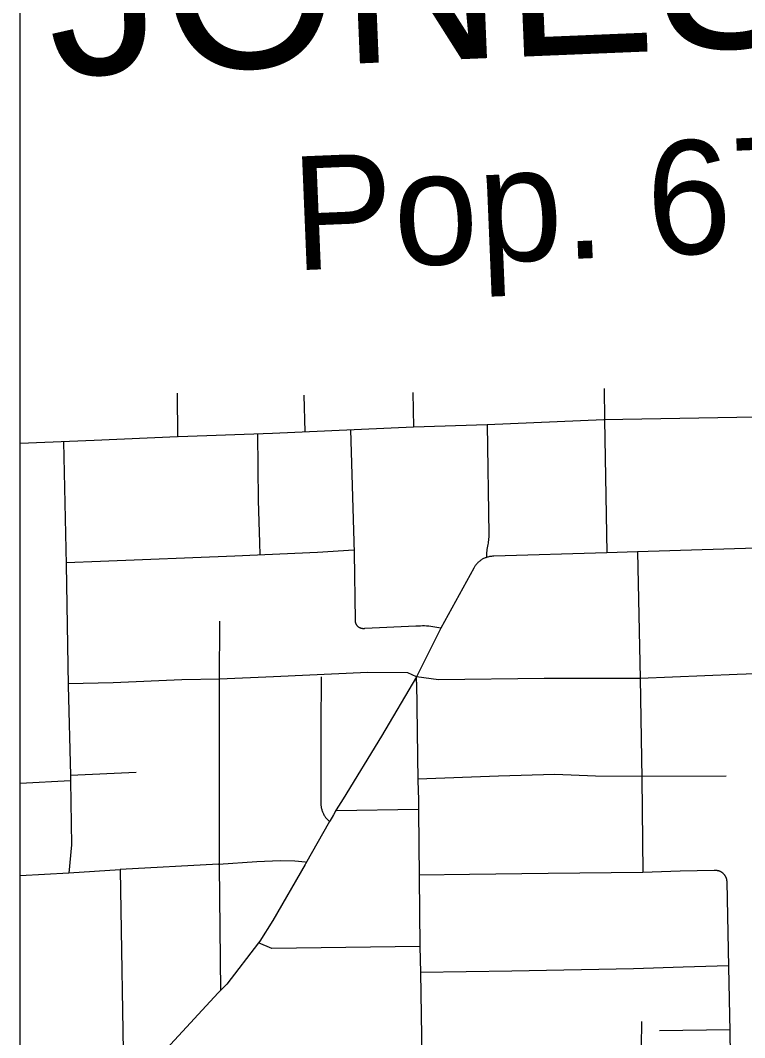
# Model space of a CAD drawing. Extents: x 309348 to 309445, y 336383 to 336484.
# Drawn here: x 309354.74 to 309355.964, y 336386.829 to 336388.548 of the extents above; entities that cross this region are included whole.
import ezdxf

# ---------------------------------------------------------------- set-up
doc = ezdxf.new("R2010")
doc.units = 0
doc.layers.add('R_Annotation', color=7, linetype='Continuous')
doc.layers.add('R_Border Notes', color=7, linetype='Continuous')

msp = doc.modelspace()

# ---------------------------------------------------------------- linework, layer by layer
at = {"layer": 'R_Annotation'}
for points in [[(309355.727, 336387.9261), (309355.7277, 336387.8732)], [(309355.0053, 336387.9182), (309355.0058, 336387.8445)], [(309355.2193, 336387.9151), (309355.221, 336387.8527)], [(309355.4036, 336387.9191), (309355.4047, 336387.8609)], [(309355.7275, 336387.8732), (309355.7267, 336387.8732), (309355.529, 336387.8649)], [(309355.9834, 336387.8776), (309355.7267, 336387.8732)], [(309355.7275, 336387.8732), (309355.7313, 336387.6486)], [(309355.4047, 336387.8609), (309355.1661, 336387.8502), (309355.0077, 336387.8445)], [(309355.2983, 336387.8562), (309355.3042, 336387.6483)], [(309355.529, 336387.8649), (309355.4047, 336387.8609)], [(309355.5291, 336387.8649), (309355.532, 336387.6798), (309355.532, 336387.6773), (309355.5319, 336387.6748), (309355.5317, 336387.6723), (309355.5315, 336387.6698), (309355.5311, 336387.6673), (309355.5307, 336387.6649), (309355.5302, 336387.6624), (309355.5296, 336387.6597), (309355.5292, 336387.657), (309355.5288, 336387.6543), (309355.5285, 336387.6516), (309355.5283, 336387.6489), (309355.5281, 336387.6462), (309355.5281, 336387.6434), (309355.5281, 336387.6407)], [(309355.0058, 336387.8445), (309354.865, 336387.8385), (309354.7401, 336387.833)], [(309355.1408, 336387.8493), (309355.1423, 336387.737), (309355.1438, 336387.6835), (309355.1443, 336387.6661), (309355.145, 336387.6448)], [(309354.8131, 336387.8362), (309354.8175, 336387.6286)], [(309355.3041, 336387.6529), (309355.2426, 336387.6492), (309355.1027, 336387.643), (309354.8759, 336387.6341), (309354.8174, 336387.6314)], [(309355.3042, 336387.6483), (309355.3059, 336387.5349), (309355.3059, 336387.5344), (309355.3059, 336387.5339), (309355.3059, 336387.5334), (309355.306, 336387.5329), (309355.3061, 336387.5324), (309355.3061, 336387.5319), (309355.3062, 336387.5314), (309355.3064, 336387.531), (309355.3065, 336387.5305), (309355.3066, 336387.53), (309355.3068, 336387.5296), (309355.307, 336387.5291), (309355.3072, 336387.5287), (309355.3074, 336387.5282), (309355.3076, 336387.5278), (309355.3079, 336387.5274), (309355.3081, 336387.5269), (309355.3084, 336387.5265), (309355.3087, 336387.5261), (309355.309, 336387.5257), (309355.3093, 336387.5254), (309355.3096, 336387.525), (309355.3099, 336387.5246), (309355.3103, 336387.5243), (309355.3106, 336387.5239), (309355.311, 336387.5236), (309355.3114, 336387.5233)], [(309355.7313, 336387.6486), (309355.5406, 336387.6426), (309355.5393, 336387.6426), (309355.538, 336387.6426), (309355.5368, 336387.6425), (309355.5355, 336387.6424), (309355.5343, 336387.6422), (309355.533, 336387.642), (309355.5318, 336387.6417), (309355.5306, 336387.6414), (309355.5293, 336387.6411), (309355.5281, 336387.6407)], [(309355.7832, 336387.6499), (309355.7313, 336387.6486)], [(309355.9839, 336387.6563), (309355.7832, 336387.6499)], [(309355.7832, 336387.6499), (309355.7881, 336387.4363)], [(309355.5281, 336387.6407), (309355.5269, 336387.6402), (309355.5257, 336387.6398), (309355.5245, 336387.6392), (309355.5233, 336387.6387), (309355.5221, 336387.6381), (309355.521, 336387.6375), (309355.5199, 336387.6368), (309355.5188, 336387.6361), (309355.5177, 336387.6353), (309355.5167, 336387.6345), (309355.5157, 336387.6337), (309355.5147, 336387.6329), (309355.5137, 336387.632), (309355.5128, 336387.631), (309355.5119, 336387.6301), (309355.511, 336387.6291), (309355.5102, 336387.6281), (309355.5094, 336387.6271), (309355.5086, 336387.626), (309355.5079, 336387.6249), (309355.5072, 336387.6238), (309355.5066, 336387.6226), (309355.451, 336387.5211)], [(309354.8175, 336387.6286), (309354.8207, 336387.4241)], [(309355.0765, 336387.5332), (309355.0764, 336387.4314)], [(309355.451, 336387.5211), (309355.4408, 336387.5231), (309355.4374, 336387.5237), (309355.4339, 336387.5242), (309355.4304, 336387.5245), (309355.4269, 336387.5248), (309355.4235, 336387.5249), (309355.42, 336387.5249), (309355.4165, 336387.5247), (309355.4085, 336387.5244), (309355.3226, 336387.5205), (309355.3221, 336387.5204), (309355.3216, 336387.5204), (309355.3211, 336387.5203), (309355.3206, 336387.5203), (309355.3201, 336387.5203), (309355.3196, 336387.5203), (309355.3191, 336387.5203), (309355.3186, 336387.5204), (309355.3182, 336387.5204), (309355.3177, 336387.5205), (309355.3172, 336387.5206), (309355.3167, 336387.5207), (309355.3162, 336387.5209), (309355.3157, 336387.521), (309355.3153, 336387.5212), (309355.3148, 336387.5213), (309355.3144, 336387.5215), (309355.3139, 336387.5217), (309355.3135, 336387.522), (309355.313, 336387.5222), (309355.3126, 336387.5225), (309355.3122, 336387.5227), (309355.3118, 336387.523), (309355.3114, 336387.5233)], [(309355.451, 336387.5211), (309355.4098, 336387.4392)], [(309355.4098, 336387.4392), (309355.395, 336387.4455), (309355.3274, 336387.4465), (309355.1682, 336387.4392), (309355.0767, 336387.4351), (309355.0132, 336387.434), (309354.8972, 336387.4288), (309354.8207, 336387.4273)], [(309355.9518, 336387.4428), (309355.7881, 336387.4363)], [(309356.0127, 336387.4452), (309355.9518, 336387.4428)], [(309355.0764, 336387.4314), (309355.0763, 336387.3585), (309355.0761, 336387.1197)], [(309355.2484, 336387.4391), (309355.2483, 336387.3545), (309355.2483, 336387.2655), (309355.2481, 336387.2258), (309355.2481, 336387.2245), (309355.2482, 336387.2231), (309355.2483, 336387.2217), (309355.2484, 336387.2204), (309355.2486, 336387.219), (309355.2489, 336387.2177), (309355.2492, 336387.2163), (309355.2495, 336387.215), (309355.2499, 336387.2137), (309355.2504, 336387.2124), (309355.2508, 336387.2111), (309355.2514, 336387.2098), (309355.2519, 336387.2085), (309355.2525, 336387.2073), (309355.2532, 336387.2061), (309355.2539, 336387.2049), (309355.2546, 336387.2038), (309355.2554, 336387.2026), (309355.2562, 336387.2015), (309355.257, 336387.2004), (309355.2579, 336387.1994), (309355.2588, 336387.1984), (309355.2598, 336387.1974), (309355.2608, 336387.1964), (309355.2618, 336387.1955), (309355.2628, 336387.1946)], [(309355.4098, 336387.4392), (309355.3507, 336387.3389), (309355.2856, 336387.233), (309355.274, 336387.2144), (309355.2692, 336387.2059)], [(309355.4099, 336387.4302), (309355.4098, 336387.4392)], [(309355.7881, 336387.4363), (309355.6254, 336387.4363), (309355.4469, 336387.434), (309355.4098, 336387.4392)], [(309355.4099, 336387.4302), (309355.4123, 336387.2638)], [(309355.7881, 336387.4363), (309355.7906, 336387.2676)], [(309354.8207, 336387.4241), (309354.8247, 336387.2723)], [(309354.936, 336387.2776), (309354.8247, 336387.2723)], [(309354.8247, 336387.2723), (309354.8249, 336387.2631)], [(309355.7906, 336387.2706), (309355.7126, 336387.2714), (309355.6437, 336387.2737), (309355.5485, 336387.2714), (309355.4122, 336387.266)], [(309355.9335, 336387.2714), (309355.7906, 336387.2706)], [(309354.8249, 336387.2631), (309354.7401, 336387.2588)], [(309354.8249, 336387.2631), (309354.8266, 336387.1552), (309354.8223, 336387.1072)], [(309355.4123, 336387.2638), (309355.413, 336387.231), (309355.4132, 336387.2128)], [(309355.7906, 336387.2676), (309355.7921, 336387.1086)], [(309355.2692, 336387.2059), (309355.2631, 336387.1951), (309355.2628, 336387.1946)], [(309355.4126, 336387.2148), (309355.2743, 336387.2124)], [(309355.4132, 336387.2128), (309355.4143, 336387.101)], [(309355.2628, 336387.1946), (309355.2219, 336387.123), (309355.2215, 336387.1222)], [(309355.075, 336387.1227), (309354.9086, 336387.1136), (309354.9086, 336387.1131)], [(309355.075, 336387.1227), (309355.1401, 336387.1272), (309355.1795, 336387.1289), (309355.2041, 336387.1279), (309355.2219, 336387.1262)], [(309355.0761, 336387.1197), (309355.0786, 336386.9092)], [(309355.2215, 336387.1222), (309355.1669, 336387.0273), (309355.1447, 336386.9923), (309355.1428, 336386.9898)], [(309354.8223, 336387.1072), (309354.7401, 336387.1028)], [(309354.9086, 336387.1131), (309354.8223, 336387.1072)], [(309354.9086, 336387.1131), (309354.9151, 336386.7392)], [(309355.7921, 336387.1086), (309355.6321, 336387.107), (309355.4993, 336387.1053), (309355.4143, 336387.1039)], [(309355.4143, 336387.101), (309355.4155, 336386.9835)], [(309355.9289, 336387.106), (309355.9285, 336387.1065), (309355.928, 336387.1069), (309355.9275, 336387.1074), (309355.927, 336387.1078), (309355.9265, 336387.1082), (309355.9259, 336387.1086), (309355.9254, 336387.1089), (309355.9248, 336387.1093), (309355.9243, 336387.1096), (309355.9237, 336387.1099), (309355.9231, 336387.1102), (309355.9225, 336387.1104), (309355.9219, 336387.1107), (309355.9213, 336387.1109), (309355.9207, 336387.1111), (309355.92, 336387.1112), (309355.9194, 336387.1114), (309355.9188, 336387.1115), (309355.9181, 336387.1116), (309355.9175, 336387.1117), (309355.9168, 336387.1118), (309355.9162, 336387.1118), (309355.9155, 336387.1118), (309355.9149, 336387.1118), (309355.9142, 336387.1118), (309355.9136, 336387.1118), (309355.9129, 336387.1117), (309355.8556, 336387.1106), (309355.7921, 336387.1086)], [(309355.9289, 336387.106), (309355.9294, 336387.1056), (309355.9298, 336387.1051), (309355.9302, 336387.1046), (309355.9306, 336387.104), (309355.931, 336387.1035), (309355.9313, 336387.1029), (309355.9316, 336387.1024), (309355.932, 336387.1018), (309355.9323, 336387.1012), (309355.9325, 336387.1006), (309355.9328, 336387.1), (309355.933, 336387.0994), (309355.9332, 336387.0988), (309355.9334, 336387.0982), (309355.9336, 336387.0976), (309355.9337, 336387.0969), (309355.9339, 336387.0963), (309355.934, 336387.0956), (309355.934, 336387.095), (309355.9341, 336387.0943), (309355.9341, 336387.0937), (309355.9341, 336387.093), (309355.9341, 336387.0924), (309355.9369, 336386.9492)], [(309355.1428, 336386.9898), (309355.0889, 336386.9196), (309355.0786, 336386.9092)], [(309355.4155, 336386.9835), (309355.1652, 336386.9799), (309355.1428, 336386.9898)], [(309355.4155, 336386.9835), (309355.4164, 336386.9393)], [(309355.9369, 336386.9507), (309355.8603, 336386.9483), (309355.7765, 336386.9459), (309355.5712, 336386.9417), (309355.4164, 336386.9393)], [(309355.9369, 336386.9492), (309355.9392, 336386.8397)], [(309355.4164, 336386.9393), (309355.419, 336386.7972)], [(309355.0786, 336386.9092), (309355.0747, 336386.9051), (309354.9942, 336386.8179), (309354.9528, 336386.7724)], [(309355.8813, 336386.1056), (309355.8614, 336386.1343), (309355.8453, 336386.1619), (309355.8317, 336386.1902), (309355.8223, 336386.215), (309355.8198, 336386.2296), (309355.8069, 336386.2775), (309355.8059, 336386.2883), (309355.7985, 336386.4043), (309355.7982, 336386.4417), (309355.7905, 336386.7108), (309355.7901, 336386.8139), (309355.7905, 336386.8565)], [(309355.9392, 336386.8424), (309355.8208, 336386.8411)], [(309355.9392, 336386.8397), (309355.9416, 336386.68)]]:
    msp.add_lwpolyline(points, dxfattribs=at)
at = {"layer": 'R_Border Notes'}
msp.add_line((309354.7401, 336384.9236), (309354.7401, 336394.5049), dxfattribs=at)

# ---------------------------------------------------------------- texts
at = {"layer": 'R_Annotation'}
for s, height, p in [('JONESBORO', 0.28782, (309354.7912, 336388.4537)), ('Pop. 67,263', 0.192065, (309355.2032, 336388.1255))]:
    msp.add_text(s, height=height, rotation=2.3695, dxfattribs=at).set_placement(p)

doc.saveas('drawing.dxf')
